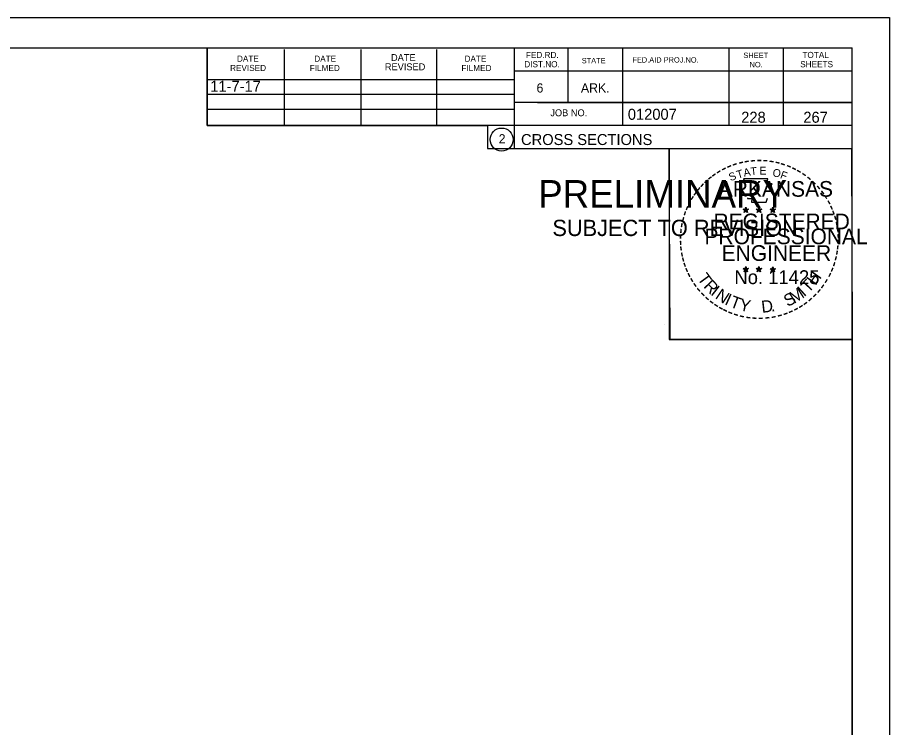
# Model space of a CAD drawing. Extents: x 1374311 to 1383814, y 384102 to 406278.
# Drawn here: x 1382691.8 to 1382803, y 401281.2 to 401371.7 of the extents above; entities that cross this region are included whole.
import ezdxf

# ---------------------------------------------------------------- set-up
doc = ezdxf.new("R2010")
doc.units = 0
for name, color, linetype in [('R_Border', 7, 'Continuous'), ('R_Border PE', 7, 'Continuous'), ('R_Border Prem', 7, 'Continuous'), ('R_Fin Surface', 7, 'Continuous'), ('R_No Plot', 7, 'Continuous'), ('R_Water', 7, 'Continuous')]:
    doc.layers.add(name, color=color, linetype=linetype)

msp = doc.modelspace()

# ---------------------------------------------------------------- linework, layer by layer
at = {"layer": 'R_Border'}
for p, q in [((1382482.07, 401367.77), (1382798.25, 401367.77)), ((1382715.99, 401357.89), (1382715.99, 401367.77)), ((1382755.15, 401367.77), (1382755.15, 401354.97)), ((1382761.99, 401367.77), (1382761.99, 401360.83)), ((1382768.93, 401367.77), (1382768.93, 401357.89)), ((1382782.51, 401367.77), (1382782.51, 401357.89)), ((1382789.45, 401367.77), (1382789.45, 401357.89)), ((1382798.25, 401162.31), (1382798.25, 401367.77)), ((1382725.85, 401357.89), (1382725.85, 401367.57)), ((1382735.61, 401357.89), (1382735.61, 401367.57)), ((1382745.29, 401357.89), (1382745.29, 401367.57)), ((1382798.25, 401364.83), (1382755.15, 401364.83)), ((1382798.25, 401364.85), (1382798.25, 401364.85)), ((1382715.99, 401363.75), (1382755.15, 401363.75)), ((1382715.99, 401361.89), (1382755.15, 401361.89)), ((1382798.25, 401360.83), (1382755.15, 401360.83)), ((1382758.11, 401360.83), (1382798.25, 401360.83)), ((1382715.99, 401357.89), (1382715.99, 401359.95)), ((1382715.99, 401359.95), (1382755.15, 401359.95)), ((1382798.25, 401357.89), (1382715.99, 401357.89)), ((1382755.15, 401354.97), (1382798.25, 401354.97))]:
    msp.add_line(p, q, dxfattribs=at)
msp.add_circle((1382753.54, 401356.1), 1.47, dxfattribs=at)
at = {"layer": 'R_Border PE'}
for p, q in [((1382784.34, 401347.22), (1382784.69, 401347.11)), ((1382784.34, 401347.22), (1382784.59, 401347.18)), ((1382784.34, 401347.22), (1382784.57, 401347.1)), ((1382784.47, 401346.81), (1382784.69, 401347.11)), ((1382784.47, 401346.81), (1382784.6, 401347.06)), ((1382784.47, 401346.81), (1382784.68, 401347.03)), ((1382784.69, 401347.47), (1382784.64, 401347.22)), ((1382784.9, 401346.81), (1382784.68, 401347.03)), ((1382784.69, 401347.11), (1382784.69, 401347.47)), ((1382784.69, 401347.47), (1382784.73, 401347.22)), ((1382785.03, 401347.22), (1382784.69, 401347.11)), ((1382784.9, 401346.81), (1382784.69, 401347.11)), ((1382785.03, 401347.22), (1382784.75, 401347.17)), ((1382784.9, 401346.81), (1382784.76, 401347.1)), ((1382785.03, 401347.22), (1382784.83, 401347.12)), ((1382786.01, 401347.22), (1382786.36, 401347.11)), ((1382786.01, 401347.22), (1382786.26, 401347.18)), ((1382786.01, 401347.22), (1382786.24, 401347.1)), ((1382786.14, 401346.81), (1382786.36, 401347.11)), ((1382786.14, 401346.81), (1382786.27, 401347.06)), ((1382786.14, 401346.81), (1382786.35, 401347.03)), ((1382786.36, 401347.47), (1382786.31, 401347.22)), ((1382786.57, 401346.81), (1382786.35, 401347.03)), ((1382786.36, 401347.11), (1382786.36, 401347.47)), ((1382786.36, 401347.47), (1382786.4, 401347.22)), ((1382786.7, 401347.22), (1382786.36, 401347.11)), ((1382786.57, 401346.81), (1382786.36, 401347.11)), ((1382786.7, 401347.22), (1382786.42, 401347.17)), ((1382786.57, 401346.81), (1382786.43, 401347.1)), ((1382786.7, 401347.22), (1382786.5, 401347.12)), ((1382787.77, 401347.21), (1382788.12, 401347.1)), ((1382787.77, 401347.21), (1382788.02, 401347.16)), ((1382787.77, 401347.21), (1382788.01, 401347.09)), ((1382787.9, 401346.8), (1382788.12, 401347.1)), ((1382787.9, 401346.8), (1382788.03, 401347.04)), ((1382787.9, 401346.8), (1382788.12, 401347.02)), ((1382788.12, 401347.46), (1382788.08, 401347.21)), ((1382788.12, 401347.1), (1382788.12, 401347.46)), ((1382788.12, 401347.46), (1382788.17, 401347.21)), ((1382788.47, 401347.21), (1382788.12, 401347.1)), ((1382788.33, 401346.8), (1382788.12, 401347.1)), ((1382788.33, 401346.8), (1382788.12, 401347.01)), ((1382788.47, 401347.21), (1382788.18, 401347.16)), ((1382788.33, 401346.8), (1382788.2, 401347.09)), ((1382788.47, 401347.21), (1382788.26, 401347.11)), ((1382784.33, 401339.65), (1382784.68, 401339.54)), ((1382784.33, 401339.65), (1382784.59, 401339.6)), ((1382784.33, 401339.65), (1382784.57, 401339.53)), ((1382784.47, 401339.24), (1382784.68, 401339.54)), ((1382784.47, 401339.24), (1382784.59, 401339.48)), ((1382784.47, 401339.24), (1382784.68, 401339.46)), ((1382784.68, 401339.9), (1382784.64, 401339.65)), ((1382784.68, 401339.54), (1382784.68, 401339.9)), ((1382784.68, 401339.9), (1382784.73, 401339.65)), ((1382785.03, 401339.65), (1382784.68, 401339.54)), ((1382784.89, 401339.24), (1382784.68, 401339.54)), ((1382784.89, 401339.24), (1382784.68, 401339.45)), ((1382785.03, 401339.65), (1382784.74, 401339.6)), ((1382784.89, 401339.24), (1382784.76, 401339.53)), ((1382785.03, 401339.65), (1382784.82, 401339.55)), ((1382786, 401339.65), (1382786.35, 401339.54)), ((1382786, 401339.65), (1382786.25, 401339.6)), ((1382786, 401339.65), (1382786.24, 401339.53)), ((1382786.13, 401339.24), (1382786.35, 401339.54)), ((1382786.13, 401339.24), (1382786.26, 401339.48)), ((1382786.13, 401339.24), (1382786.35, 401339.46)), ((1382786.35, 401339.9), (1382786.31, 401339.65)), ((1382786.35, 401339.54), (1382786.35, 401339.9)), ((1382786.35, 401339.9), (1382786.4, 401339.65)), ((1382786.7, 401339.65), (1382786.35, 401339.54)), ((1382786.56, 401339.24), (1382786.35, 401339.54)), ((1382786.56, 401339.24), (1382786.35, 401339.45)), ((1382786.7, 401339.65), (1382786.41, 401339.6)), ((1382786.56, 401339.24), (1382786.43, 401339.53)), ((1382786.7, 401339.65), (1382786.49, 401339.55)), ((1382787.77, 401339.64), (1382788.12, 401339.53)), ((1382787.77, 401339.64), (1382788.02, 401339.59)), ((1382787.77, 401339.64), (1382788.01, 401339.52)), ((1382787.9, 401339.23), (1382788.12, 401339.53)), ((1382787.9, 401339.23), (1382788.03, 401339.47)), ((1382787.9, 401339.23), (1382788.12, 401339.45)), ((1382788.12, 401339.89), (1382788.08, 401339.64)), ((1382788.12, 401339.53), (1382788.12, 401339.89)), ((1382788.12, 401339.89), (1382788.17, 401339.64)), ((1382788.46, 401339.64), (1382788.12, 401339.53)), ((1382788.33, 401339.23), (1382788.12, 401339.53)), ((1382788.33, 401339.23), (1382788.12, 401339.44)), ((1382788.46, 401339.64), (1382788.18, 401339.59)), ((1382788.33, 401339.23), (1382788.19, 401339.52)), ((1382788.46, 401339.64), (1382788.26, 401339.54))]:
    msp.add_line(p, q, dxfattribs=at)
for points in [[(1382784.38, 401351.1), (1382784.65, 401350.27)], [(1382787.89, 401350.18), (1382788.03, 401350.46), (1382787.35, 401350.44), (1382787.49, 401351.1), (1382784.38, 401351.1)], [(1382784.87, 401348.68), (1382784.87, 401348.59), (1382785.43, 401348.57), (1382785.38, 401348.1), (1382787.25, 401348.1), (1382787.45, 401348.63)], [(1382784.69, 401347.47), (1382784.9, 401346.81), (1382784.34, 401347.22), (1382785.03, 401347.22), (1382784.47, 401346.81), (1382784.69, 401347.47)], [(1382786.36, 401347.47), (1382786.57, 401346.81), (1382786.01, 401347.22), (1382786.7, 401347.22), (1382786.14, 401346.81), (1382786.36, 401347.47)], [(1382788.12, 401347.46), (1382788.33, 401346.8), (1382787.77, 401347.21), (1382788.47, 401347.21), (1382787.9, 401346.8), (1382788.12, 401347.46)], [(1382784.68, 401339.9), (1382784.89, 401339.24), (1382784.33, 401339.65), (1382785.03, 401339.65), (1382784.47, 401339.24), (1382784.68, 401339.9)], [(1382786.35, 401339.9), (1382786.56, 401339.24), (1382786, 401339.65), (1382786.7, 401339.65), (1382786.13, 401339.24), (1382786.35, 401339.9)], [(1382788.12, 401339.89), (1382788.33, 401339.23), (1382787.77, 401339.64), (1382788.46, 401339.64), (1382787.9, 401339.23), (1382788.12, 401339.89)]]:
    msp.add_lwpolyline(points, dxfattribs=at)
for centre, radius in [((1382784.68, 401347.11), 0.172), ((1382784.68, 401347.11), 0.145), ((1382784.68, 401347.11), 0.116), ((1382784.68, 401347.11), 0.0991), ((1382784.68, 401347.11), 0.0747), ((1382784.68, 401347.11), 0.0495), ((1382784.68, 401347.11), 0.0296), ((1382786.35, 401347.11), 0.172), ((1382786.35, 401347.11), 0.145), ((1382786.35, 401347.11), 0.116), ((1382786.35, 401347.11), 0.0991), ((1382786.35, 401347.11), 0.0747), ((1382786.35, 401347.11), 0.0495), ((1382786.35, 401347.11), 0.0296), ((1382788.12, 401347.1), 0.172), ((1382788.12, 401347.1), 0.145), ((1382788.12, 401347.1), 0.116), ((1382788.12, 401347.1), 0.0991), ((1382788.12, 401347.1), 0.0747), ((1382788.12, 401347.1), 0.0495), ((1382788.12, 401347.1), 0.0296), ((1382784.68, 401339.54), 0.172), ((1382784.68, 401339.54), 0.145), ((1382784.68, 401339.54), 0.116), ((1382784.68, 401339.54), 0.0991), ((1382784.68, 401339.54), 0.0747), ((1382784.68, 401339.54), 0.0495), ((1382784.68, 401339.54), 0.0296), ((1382786.35, 401339.54), 0.172), ((1382786.35, 401339.54), 0.145), ((1382786.35, 401339.54), 0.116), ((1382786.35, 401339.54), 0.0991), ((1382786.35, 401339.54), 0.0747), ((1382786.35, 401339.54), 0.0495), ((1382786.35, 401339.54), 0.0296), ((1382788.12, 401339.53), 0.172), ((1382788.12, 401339.53), 0.145), ((1382788.12, 401339.53), 0.116), ((1382788.12, 401339.53), 0.0991), ((1382788.12, 401339.53), 0.0747), ((1382788.12, 401339.53), 0.0495), ((1382788.12, 401339.53), 0.0296)]:
    msp.add_circle(centre, radius, dxfattribs=at)
at = {"layer": 'R_No Plot'}
for p, q in [((1382469.67, 401371.66), (1382803, 401371.66)), ((1382774.29, 401332.51), (1382774.29, 401332.51))]:
    msp.add_line(p, q, dxfattribs=at)
for points in [[(1382469.66, 401371.66), (1382803, 401371.66), (1382803, 401158.32), (1382469.66, 401158.32)], [(1382715.99, 401367.77), (1382715.99, 401357.89), (1382751.72, 401357.89), (1382751.72, 401354.97), (1382774.92, 401354.97), (1382774.92, 401330.63), (1382798.25, 401330.63), (1382798.25, 401162.31), (1382482.07, 401162.31), (1382482.07, 401367.77)], [(1382774.92, 401354.97), (1382798.13, 401354.97), (1382798.25, 401330.63), (1382775.04, 401330.63)]]:
    msp.add_lwpolyline(points, close=True, dxfattribs=at)

# ---------------------------------------------------------------- texts
at = {"layer": 'R_Border'}
for s, height, p in [('DATE', 0.782, (1382719.79, 401366.01)), ('DATE', 0.782, (1382729.65, 401366.01)), ('DATE', 0.879, (1382739.43, 401366.11)), ('DATE', 0.782, (1382748.81, 401366.01)), ('FED.RD.', 0.782, (1382756.63, 401366.49)), ('SHEET', 0.684, (1382784.37, 401366.49)), ('TOTAL', 0.782, (1382791.89, 401366.49)), ('REVISED', 0.782, (1382718.91, 401364.83)), ('FILMED', 0.782, (1382729.07, 401364.83)), ('REVISED', 0.879, (1382738.65, 401364.93)), ('FILMED', 0.782, (1382748.41, 401364.83)), ('DIST.NO.', 0.782, (1382756.43, 401365.31)), ('STATE', 0.684, (1382763.75, 401365.81)), ('FED.AID PROJ.NO.', 0.684, (1382770.21, 401365.91)), ('NO.', 0.684, (1382785.15, 401365.31)), ('SHEETS', 0.782, (1382791.61, 401365.31)), ('6', 1.17, (1382757.99, 401362.09)), ('ARK.', 1.172, (1382763.65, 401362.09)), ('012007', 1.4, (1382769.63, 401358.62)), ('JOB NO.', 0.879, (1382759.75, 401359.07)), ('2', 1.17, (1382753.16, 401355.61)), ('CROSS SECTIONS', 1.4, (1382756.01, 401355.4))]:
    msp.add_text(s, height=height, rotation=360, dxfattribs=at).set_placement(p)
at = {"layer": 'R_Border PE'}
for s, height, rotation, p in [('-', 1.6, 13.6301, (1382783.87, 401352.47)), ('-', 1.6, 10.2193, (1382784.55, 401352.63)), ('-', 1.6, 5.8968, (1382785.28, 401352.74)), ('-', 1.6, 0.1862, (1382786.05, 401352.81)), ('-', 1.6, 357.743, (1382786.78, 401352.8)), ('-', 1.6, 352.1617, (1382787.52, 401352.74)), ('-', 1.6, 347.2049, (1382788.24, 401352.63)), ('-', 1.6, 34.0636, (1382781.26, 401351.27)), ('-', 1.6, 28.7918, (1382781.86, 401351.64)), ('-', 1.6, 24.3072, (1382782.49, 401351.96)), ('-', 1.6, 19.1761, (1382783.12, 401352.23)), ('T', 1, 16.4036, (1382783.65, 401351.11)), ('A', 1, 11.2132, (1382784.47, 401351.36)), ('T', 1, 6.0228, (1382785.32, 401351.52)), ('E', 1, 0.8323, (1382786.43, 401351.63)), ('O', 1, 350.4515, (1382788.03, 401351.42)), ('-', 1.6, 342.3362, (1382788.87, 401352.47)), ('-', 1.6, 337.8551, (1382789.61, 401352.25)), ('-', 1.6, 334.1211, (1382790.24, 401351.98)), ('-', 1.6, 329.6409, (1382790.82, 401351.7)), ('-', 1.6, 38.9507, (1382780.21, 401350.5)), ('-', 1.6, 36.2317, (1382780.68, 401350.87)), ('S', 1, 21.594, (1382782.73, 401350.78)), ('F', 1, 340.0707, (1382788.98, 401351.2)), ('-', 1.6, 325.8627, (1382791.46, 401351.33)), ('-', 1.6, 320.5297, (1382792.07, 401350.91)), ('-', 1.6, 50.6142, (1382778.92, 401349.12)), ('-', 1.6, 48.423, (1382779.33, 401349.6)), ('-', 1.6, 42.9622, (1382779.77, 401350.08)), ('ARKANSAS', 2, 360, (1382781.23, 401348.81)), ('-', 1.6, 315.5786, (1382792.67, 401350.42)), ('-', 1.6, 309.8797, (1382793.24, 401349.87)), ('-', 1.6, 58.0706, (1382778.18, 401348.02)), ('-', 1.6, 54.2325, (1382778.51, 401348.55)), ('-', 1.6, 306.6522, (1382793.77, 401349.27)), ('-', 1.4, 303.6753, (1382794.25, 401348.7)), ('-', 1.6, 62.8713, (1382777.87, 401347.41)), ('-', 1.6, 299.6684, (1382794.57, 401348.09)), ('-', 1.6, 72.3945, (1382777.39, 401346.17)), ('-', 1.6, 67.7743, (1382777.61, 401346.8)), ('REGISTERED', 2, 360, (1382780.55, 401344.66)), ('DWB', 0.01, 360, (1382784.67, 401347.1)), ('DWB', 0.01, 360, (1382786.34, 401347.1)), ('DWB', 0.01, 360, (1382788.11, 401347.09)), ('-', 1.6, 294.6628, (1382794.89, 401347.48)), ('-', 1.6, 290.5728, (1382795.15, 401346.9)), ('-', 1.6, 75.461, (1382777.2, 401345.45)), ('-', 1.6, 285.1233, (1382795.39, 401346.32)), ('-', 1.6, 280.5493, (1382795.59, 401345.58)), ('-', 1.6, 85.1863, (1382776.99, 401344.05)), ('-', 1.6, 81.2013, (1382777.06, 401344.74)), ('PROFESSIONAL', 2, 360, (1382779.4, 401342.76)), ('-', 1.6, 276.5962, (1382795.75, 401344.81)), ('-', 1.6, 89.0622, (1382776.96, 401343.35)), ('-', 1.6, 274.3301, (1382795.81, 401344.09)), ('-', 1.6, 269.9407, (1382795.84, 401343.46)), ('-', 1.6, 94.1959, (1382777, 401342.62)), ('-', 1.6, 98.9479, (1382777.07, 401341.96)), ('ENGINEER', 2, 360, (1382781.59, 401340.63)), ('-', 1.6, 263.5172, (1382795.82, 401342.79)), ('-', 1.6, 101.7149, (1382777.21, 401341.22)), ('-', 1.6, 105.4578, (1382777.37, 401340.63)), ('-', 1.6, 255.7626, (1382795.64, 401341.46)), ('-', 1.6, 260.9953, (1382795.75, 401342.14)), ('-', 1.6, 109.0874, (1382777.58, 401340)), ('-', 1.6, 252.8681, (1382795.46, 401340.74)), ('-', 1.6, 114.0643, (1382777.84, 401339.4)), ('-', 1.6, 115.7289, (1382778.14, 401338.78)), ('T', 1.54, 306.0406, (1382778.44, 401338.37)), ('No. 11425', 1.757, 360, (1382783.22, 401337.68)), ('DWB', 0.01, 360, (1382784.67, 401339.53)), ('DWB', 0.01, 360, (1382786.34, 401339.53)), ('DWB', 0.01, 360, (1382788.1, 401339.52)), ('H', 1.54, 54.6088, (1382793.56, 401337.41)), ('-', 1.6, 244.6197, (1382794.98, 401339.44)), ('-', 1.6, 247.8887, (1382795.24, 401340.07)), ('-', 1.6, 120.4471, (1382778.5, 401338.2)), ('-', 1.6, 125.8934, (1382778.9, 401337.64)), ('R', 1.54, 314.005, (1382779.2, 401337.33)), ('T', 1.54, 46.6444, (1382792.67, 401336.47)), ('-', 1.6, 239.0712, (1382794.58, 401338.69)), ('-', 1.6, 130.7181, (1382779.36, 401337.08)), ('-', 1.6, 134.2238, (1382779.88, 401336.54)), ('I', 1.54, 321.9694, (1382780.1, 401336.39)), ('N', 1.54, 326.5002, (1382780.67, 401335.92)), ('M', 1.54, 32.6563, (1382790.83, 401335.14)), ('I', 1.54, 42.1136, (1382792.11, 401335.99)), ('-', 1.6, 231.2538, (1382793.75, 401337.47)), ('-', 1.6, 233.8452, (1382794.18, 401338.04)), ('-', 1.6, 138.9338, (1382780.41, 401336.07)), ('-', 1.6, 144.6463, (1382780.96, 401335.67)), ('I', 1.54, 335.3603, (1382781.88, 401335.14)), ('T', 1.54, 339.8912, (1382782.54, 401334.81)), ('Y', 1.54, 347.8556, (1382783.76, 401334.36)), ('D', 1.54, 6.3969, (1382786.74, 401334.01)), ('S', 1.54, 26.9312, (1382789.99, 401334.74)), ('-', 1.6, 221.0851, (1382792.75, 401336.4)), ('-', 1.6, 225.7653, (1382793.27, 401336.91)), ('-', 1.6, 148.0898, (1382781.52, 401335.3)), ('-', 1.6, 151.5704, (1382782.1, 401334.97)), ('-', 1.6, 154.6002, (1382782.62, 401334.73)), ('.', 1.54, 13.7642, (1382787.93, 401334.13)), ('-', 1.6, 207.3568, (1382791.11, 401335.19)), ('-', 1.6, 212.2491, (1382791.67, 401335.54)), ('-', 1.6, 215.7363, (1382792.2, 401335.92)), ('-', 1.6, 158.5612, (1382783.25, 401334.47)), ('-', 1.6, 162.7983, (1382783.93, 401334.26)), ('-', 1.6, 167.5555, (1382784.65, 401334.09)), ('-', 1.6, 173.1155, (1382785.42, 401333.98)), ('-', 1.6, 176.5183, (1382786.17, 401333.93)), ('-', 1.6, 181.5918, (1382786.91, 401333.95)), ('-', 1.6, 185.8167, (1382787.72, 401334.03)), ('-', 1.6, 191.2858, (1382788.46, 401334.16)), ('-', 1.6, 195.4743, (1382789.19, 401334.36)), ('-', 1.6, 200.7184, (1382789.86, 401334.6)), ('-', 1.6, 204.2516, (1382790.48, 401334.87))]:
    msp.add_text(s, height=height, rotation=rotation, dxfattribs=at).set_placement(p)
at = {"layer": 'R_Border Prem'}
for s, height, p in [('PRELIMINARY', 3.5, (1382758.2, 401347.43)), ('DWB', 0.01, (1382758.95, 401349.28)), ('SUBJECT TO REVISION', 2.0751, (1382760.01, 401343.8))]:
    msp.add_text(s, height=height, rotation=360, dxfattribs=at).set_placement(p)
at = {"layer": 'R_Fin Surface'}
msp.add_text('11-7-17', height=1.4, dxfattribs=at).set_placement((1382716.38, 401362.19))
at = {"layer": 'R_Water'}
for s, p in [('228', (1382784.09, 401358.24)), ('267', (1382792.01, 401358.24))]:
    msp.add_text(s, height=1.4, rotation=360, dxfattribs=at).set_placement(p)

doc.saveas('drawing.dxf')
